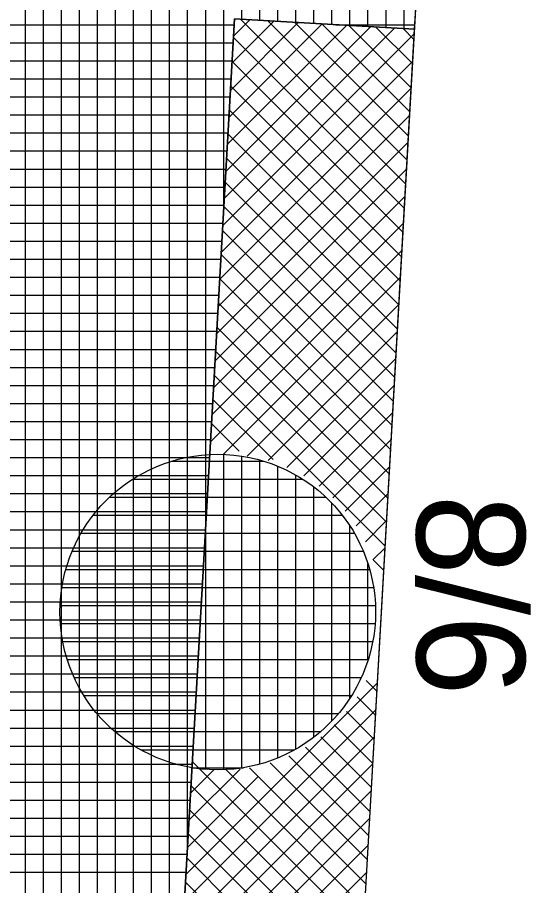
# Model space of a CAD drawing. Extents: x -565346 to -564154, y -1097386 to -1095620.
# Drawn here: x -564265.68 to -564259.99, y -1096736.34 to -1096726.71 of the extents above; entities that cross this region are included whole.
import ezdxf

# ---------------------------------------------------------------- set-up
doc = ezdxf.new("R2010")
doc.units = 0
for name, color, linetype in [('Vrstva 13', 7, 'Continuous'), ('Vrstva 40', 7, 'Continuous'), ('Vrstva 41', 7, 'Continuous'), ('Vrstva 42', 7, 'Continuous'), ('Vrstva 43', 7, 'Continuous'), ('Vrstva 44', 7, 'Continuous')]:
    doc.layers.add(name, color=color, linetype=linetype)

msp = doc.modelspace()

# ---------------------------------------------------------------- linework, layer by layer
at = {"layer": 'Vrstva 13'}
msp.add_line((-564269.4, -1096869.98), (-564261.08, -1096723.43), dxfattribs=at)
at = {"layer": 'Vrstva 41'}
msp.add_lwpolyline([(-564261.2736, -1096726.8397), (-564263.271, -1096726.726), (-564271.397, -1096869.867), (-564273.472, -1096906.437), (-564271.4751, -1096906.5503), (-564269.4, -1096869.98)], close=True, dxfattribs=at)
at = {"layer": 'Vrstva 42'}
for p, q in [((-564262.8325, -1096726.7509), (-564263.2989, -1096727.2173)), ((-564263.1001, -1096726.7357), (-564263.2819, -1096726.9175)), ((-564263.2006, -1096726.73), (-564261.3712, -1096728.5594)), ((-564262.9007, -1096726.7471), (-564261.356, -1096728.2918)), ((-564261.4944, -1096726.8271), (-564263.384, -1096728.7166)), ((-564261.7621, -1096726.8119), (-564263.367, -1096728.4168)), ((-564262.0297, -1096726.7966), (-564263.35, -1096728.1169)), ((-564262.2973, -1096726.7814), (-564263.3329, -1096727.817)), ((-564262.5649, -1096726.7662), (-564263.3159, -1096727.5172)), ((-564262.6008, -1096726.7641), (-564261.3408, -1096728.0241)), ((-564262.3009, -1096726.7812), (-564261.3256, -1096727.7565)), ((-564262.001, -1096726.7983), (-564261.3104, -1096727.4888)), ((-564261.7011, -1096726.8153), (-564261.2952, -1096727.2212)), ((-564261.4012, -1096726.8324), (-564261.28, -1096726.9535)), ((-564261.2765, -1096726.892), (-564263.401, -1096729.0165)), ((-564263.2826, -1096726.9308), (-564261.3864, -1096728.827)), ((-564261.2936, -1096727.1919), (-564263.4181, -1096729.3164)), ((-564263.2978, -1096727.1985), (-564261.4016, -1096729.0947)), ((-564261.3106, -1096727.4918), (-564263.4351, -1096729.6162)), ((-564263.313, -1096727.4661), (-564261.4168, -1096729.3623)), ((-564261.3276, -1096727.7916), (-564263.4521, -1096729.9161)), ((-564263.3282, -1096727.7338), (-564261.432, -1096729.63)), ((-564263.3434, -1096728.0014), (-564261.4472, -1096729.8976)), ((-564261.3446, -1096728.0915), (-564263.4691, -1096730.216)), ((-564263.3586, -1096728.2691), (-564261.4624, -1096730.1653)), ((-564261.3617, -1096728.3914), (-564263.4861, -1096730.5158)), ((-564263.3738, -1096728.5367), (-564261.4776, -1096730.4329)), ((-564261.3787, -1096728.6912), (-564263.5032, -1096730.8157)), ((-564263.389, -1096728.8044), (-564261.4928, -1096730.7006)), ((-564261.3957, -1096728.9911), (-564263.5202, -1096731.1156)), ((-564263.4042, -1096729.072), (-564261.508, -1096730.9682)), ((-564261.4127, -1096729.291), (-564263.5372, -1096731.4154)), ((-564263.4194, -1096729.3397), (-564261.5232, -1096731.2359)), ((-564263.4346, -1096729.6073), (-564261.5384, -1096731.5035)), ((-564261.4298, -1096729.5908), (-564263.3928, -1096731.5539)), ((-564263.4498, -1096729.875), (-564261.5535, -1096731.7712)), ((-564261.4468, -1096729.8907), (-564263.129, -1096731.5729)), ((-564263.465, -1096730.1426), (-564261.5687, -1096732.0388)), ((-564261.4638, -1096730.1906), (-564262.8969, -1096731.6237)), ((-564263.4802, -1096730.4103), (-564261.5839, -1096732.3065)), ((-564261.4808, -1096730.4904), (-564262.6891, -1096731.6987)), ((-564263.4953, -1096730.6779), (-564261.5991, -1096732.5741)), ((-564261.4979, -1096730.7903), (-564262.5015, -1096731.794)), ((-564263.5105, -1096730.9456), (-564262.843, -1096731.613)), ((-564261.5149, -1096731.0902), (-564262.3319, -1096731.9071)), ((-564263.5257, -1096731.2132), (-564263.2195, -1096731.5195)), ((-564261.5319, -1096731.39), (-564262.1789, -1096732.037)), ((-564261.5489, -1096731.6899), (-564262.0422, -1096732.1831)), ((-564261.566, -1096731.9898), (-564261.9219, -1096732.3457)), ((-564261.583, -1096732.2896), (-564261.8189, -1096732.5255)), ((-564261.6, -1096732.5895), (-564261.735, -1096732.7244)), ((-564261.728, -1096732.728), (-564261.6143, -1096732.8418)), ((-564261.8088, -1096734.0615), (-564261.6903, -1096734.18)), ((-564261.6851, -1096734.0888), (-564263.8096, -1096736.2133)), ((-564261.9098, -1096734.2433), (-564261.7055, -1096734.4476)), ((-564261.7022, -1096734.3887), (-564263.8266, -1096736.5132)), ((-564262.0283, -1096734.4077), (-564261.7207, -1096734.7153)), ((-564262.1633, -1096734.5556), (-564261.7359, -1096734.9829)), ((-564261.7192, -1096734.6886), (-564263.8436, -1096736.813)), ((-564262.3144, -1096734.6872), (-564261.7511, -1096735.2506)), ((-564262.4822, -1096734.8023), (-564261.7663, -1096735.5182)), ((-564262.6678, -1096734.8996), (-564261.7815, -1096735.7859)), ((-564263.7385, -1096734.9603), (-564261.8423, -1096736.8565)), ((-564261.7362, -1096734.9884), (-564263.734, -1096736.9862)), ((-564263.1024, -1096735.0307), (-564261.8119, -1096736.3212)), ((-564262.8732, -1096734.977), (-564261.7967, -1096736.0535)), ((-564263.0061, -1096735.127), (-564263.7926, -1096735.9134)), ((-564263.2066, -1096735.0446), (-564263.7755, -1096735.6136)), ((-564263.4953, -1096735.0505), (-564263.7585, -1096735.3137)), ((-564263.3622, -1096735.0537), (-564261.8271, -1096736.5888)), ((-564263.7536, -1096735.2279), (-564261.8574, -1096737.1241)), ((-564261.7532, -1096735.2883), (-564263.4766, -1096737.0117)), ((-564263.7688, -1096735.4956), (-564261.8726, -1096737.3918)), ((-564261.7702, -1096735.5882), (-564263.248, -1096737.0659)), ((-564263.784, -1096735.7632), (-564261.8878, -1096737.6594)), ((-564261.7873, -1096735.888), (-564263.0436, -1096737.1444)), ((-564263.7992, -1096736.0309), (-564261.903, -1096737.9271)), ((-564261.8043, -1096736.1879), (-564262.8598, -1096737.2434)), ((-564263.8144, -1096736.2985), (-564262.8874, -1096737.2255))]:
    msp.add_line(p, q, dxfattribs=at)
at = {"layer": 'Vrstva 43'}
for p, q in [((-564262.19, -1096726.7875), (-564262.19, -1096575.7341)), ((-564262.39, -1096726.7761), (-564262.39, -1096578.9149)), ((-564262.59, -1096726.7647), (-564262.59, -1096582.4381)), ((-564262.79, -1096726.7534), (-564262.79, -1096585.9614)), ((-564262.99, -1096726.742), (-564262.99, -1096589.4847)), ((-564263.19, -1096726.7306), (-564263.19, -1096593.008)), ((-564263.39, -1096728.8224), (-564263.39, -1096596.5312)), ((-564263.59, -1096732.3458), (-564263.59, -1096600.0545)), ((-564263.79, -1096735.8692), (-564263.79, -1096603.5778)), ((-564263.99, -1096739.3926), (-564263.99, -1096607.101)), ((-564264.19, -1096742.916), (-564264.19, -1096610.6243)), ((-564264.39, -1096746.4394), (-564264.39, -1096614.1476)), ((-564264.59, -1096749.9628), (-564264.59, -1096617.6709)), ((-564264.79, -1096753.4862), (-564264.79, -1096621.1941)), ((-564264.99, -1096757.0096), (-564264.99, -1096624.7174)), ((-564265.19, -1096760.533), (-564265.19, -1096628.2407)), ((-564265.39, -1096764.0564), (-564265.39, -1096631.764)), ((-564265.59, -1096767.5798), (-564265.59, -1096635.2872)), ((-564261.99, -1096726.7989), (-564261.99, -1096706.7664)), ((-564261.79, -1096726.8103), (-564261.79, -1096706.7778)), ((-564261.59, -1096726.8216), (-564261.59, -1096706.7892)), ((-564261.39, -1096726.833), (-564261.39, -1096706.8006)), ((-564270.2862, -1096726.79), (-564263.2746, -1096726.79)), ((-564262.1462, -1096726.79), (-564261.2708, -1096726.79)), ((-564270.2975, -1096726.99), (-564263.286, -1096726.99)), ((-564270.3089, -1096727.19), (-564263.2973, -1096727.19)), ((-564270.3202, -1096727.39), (-564263.3087, -1096727.39)), ((-564270.3316, -1096727.59), (-564263.32, -1096727.59)), ((-564270.3429, -1096727.79), (-564263.3314, -1096727.79)), ((-564270.3543, -1096727.99), (-564263.3427, -1096727.99)), ((-564270.3656, -1096728.19), (-564263.3541, -1096728.19)), ((-564270.377, -1096728.39), (-564263.3655, -1096728.39)), ((-564270.3884, -1096728.59), (-564263.3768, -1096728.59)), ((-564270.3997, -1096728.79), (-564263.3882, -1096728.79)), ((-564270.4111, -1096728.99), (-564263.3995, -1096728.99)), ((-564270.4224, -1096729.19), (-564263.4109, -1096729.19)), ((-564270.4338, -1096729.39), (-564263.4222, -1096729.39)), ((-564270.4451, -1096729.59), (-564263.4336, -1096729.59)), ((-564270.4565, -1096729.79), (-564263.4449, -1096729.79)), ((-564270.4678, -1096729.99), (-564263.4563, -1096729.99)), ((-564270.4792, -1096730.19), (-564263.4676, -1096730.19)), ((-564270.4905, -1096730.39), (-564263.479, -1096730.39)), ((-564270.5019, -1096730.59), (-564263.4903, -1096730.59)), ((-564270.5132, -1096730.79), (-564263.5017, -1096730.79)), ((-564270.5246, -1096730.99), (-564263.513, -1096730.99)), ((-564270.536, -1096731.19), (-564263.5244, -1096731.19)), ((-564270.5473, -1096731.39), (-564263.5357, -1096731.39)), ((-564270.5587, -1096731.59), (-564263.5471, -1096731.59)), ((-564270.57, -1096731.79), (-564263.5584, -1096731.79)), ((-564270.5814, -1096731.99), (-564263.5698, -1096731.99)), ((-564270.5927, -1096732.19), (-564263.5812, -1096732.19)), ((-564270.6041, -1096732.39), (-564263.5925, -1096732.39)), ((-564270.6154, -1096732.59), (-564263.6039, -1096732.59)), ((-564270.6268, -1096732.79), (-564263.6152, -1096732.79)), ((-564270.6381, -1096732.99), (-564263.6266, -1096732.99)), ((-564270.6495, -1096733.19), (-564263.6379, -1096733.19)), ((-564270.6608, -1096733.39), (-564263.6493, -1096733.39)), ((-564270.6722, -1096733.59), (-564263.6606, -1096733.59)), ((-564270.6836, -1096733.79), (-564263.672, -1096733.79)), ((-564270.6949, -1096733.99), (-564263.6833, -1096733.99)), ((-564270.7063, -1096734.19), (-564263.6947, -1096734.19)), ((-564270.7176, -1096734.39), (-564263.706, -1096734.39)), ((-564270.729, -1096734.59), (-564263.7174, -1096734.59)), ((-564270.7403, -1096734.79), (-564263.7287, -1096734.79)), ((-564270.7517, -1096734.99), (-564263.7401, -1096734.99)), ((-564270.763, -1096735.19), (-564263.7514, -1096735.19)), ((-564270.7744, -1096735.39), (-564263.7628, -1096735.39)), ((-564270.7857, -1096735.59), (-564263.7741, -1096735.59)), ((-564270.7971, -1096735.79), (-564263.7855, -1096735.79)), ((-564270.8084, -1096735.99), (-564263.7969, -1096735.99)), ((-564270.8198, -1096736.19), (-564263.8082, -1096736.19))]:
    msp.add_line(p, q, dxfattribs=at)
msp.add_lwpolyline([(-564272.8992, -1096931.5097), (-564271.4751, -1096906.5503), (-564273.472, -1096906.437), (-564263.271, -1096726.726), (-564261.2736, -1096726.8397), (-564260.1405, -1096706.8718)], dxfattribs=at)
at = {"layer": 'Vrstva 44'}
for p, q in [((-564263.59, -1096735.0467), (-564263.59, -1096731.5594)), ((-564263.39, -1096735.0509), (-564263.39, -1096731.5566)), ((-564263.99, -1096734.9689), (-564263.99, -1096731.6392)), ((-564263.9622, -1096731.63), (-564262.9472, -1096731.63)), ((-564263.79, -1096735.0201), (-564263.79, -1096731.587)), ((-564263.19, -1096735.0327), (-564263.19, -1096731.5762)), ((-564262.99, -1096734.9897), (-564262.99, -1096731.6189)), ((-564264.19, -1096734.8904), (-564264.19, -1096731.717)), ((-564262.79, -1096734.92), (-564262.79, -1096731.6861)), ((-564264.3985, -1096731.83), (-564262.5151, -1096731.83)), ((-564264.39, -1096734.783), (-564264.39, -1096731.8241)), ((-564262.59, -1096734.8225), (-564262.59, -1096731.7851)), ((-564262.39, -1096734.6902), (-564262.39, -1096731.9183)), ((-564264.6557, -1096732.03), (-564262.2586, -1096732.03)), ((-564264.59, -1096734.6345), (-564264.59, -1096731.9734)), ((-564262.19, -1096734.5097), (-564262.19, -1096732.0985)), ((-564264.8358, -1096732.23), (-564262.0768, -1096732.23)), ((-564264.79, -1096734.436), (-564264.79, -1096732.173)), ((-564264.9716, -1096732.43), (-564261.9415, -1096732.43)), ((-564261.99, -1096734.2561), (-564261.99, -1096732.3513)), ((-564264.99, -1096734.144), (-564264.99, -1096732.4649)), ((-564265.0692, -1096732.63), (-564261.8423, -1096732.63)), ((-564261.79, -1096733.8322), (-564261.79, -1096732.7699)), ((-564265.1391, -1096732.83), (-564261.7736, -1096732.83)), ((-564265.19, -1096733.5417), (-564265.19, -1096733.0757)), ((-564265.1842, -1096733.03), (-564261.7297, -1096733.03)), ((-564265.2038, -1096733.23), (-564261.7089, -1096733.23)), ((-564265.1999, -1096733.43), (-564261.7111, -1096733.43)), ((-564265.1736, -1096733.63), (-564261.7384, -1096733.63)), ((-564265.1238, -1096733.83), (-564261.7893, -1096733.83)), ((-564265.0481, -1096734.03), (-564261.8656, -1096734.03)), ((-564264.9388, -1096734.23), (-564261.9724, -1096734.23)), ((-564264.7947, -1096734.43), (-564262.1192, -1096734.43)), ((-564264.5951, -1096734.63), (-564262.3169, -1096734.63)), ((-564264.309, -1096734.83), (-564262.6037, -1096734.83)), ((-564263.7327, -1096735.03), (-564263.1692, -1096735.03))]:
    msp.add_line(p, q, dxfattribs=at)
msp.add_circle((-564263.4562, -1096733.3039), 1.75, dxfattribs=at)

# ---------------------------------------------------------------- texts
at = {"layer": 'Vrstva 40'}
msp.add_text('8/6', height=1.2, rotation=270, dxfattribs=at).set_placement((-564261.25, -1096732))

doc.saveas('drawing.dxf')
